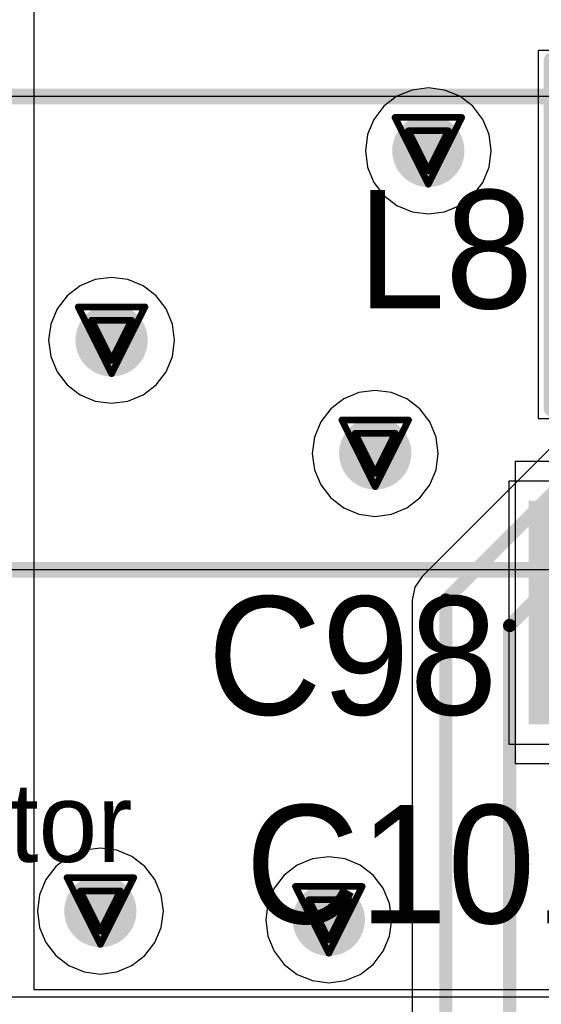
# Model space of a CAD drawing. Header units: millimetres. Extents: x 138 to 555, y 26 to 334.
# Tile 480 of 656: x 275.22 to 279.19, y 153.6 to 161.09. Entities that reach past the tile are written whole.
import ezdxf

# ---------------------------------------------------------------- set-up
doc = ezdxf.new("R2010")
doc.units = ezdxf.units.MM
for name, color, linetype in [('BottomLayer', 5, 'Continuous'), ('DrillDrawing', 1, 'Continuous'), ('Mechanical20', 56, 'Continuous'), ('Mechanical27', 56, 'Continuous'), ('MidLayer1', 16, 'Continuous'), ('MidLayer2', 76, 'Continuous'), ('MidLayer3', 90, 'Continuous'), ('MidLayer4', 156, 'Continuous'), ('MultiLayer', 9, 'Continuous'), ('TopLayer', 1, 'Continuous'), ('TopOverlay', 2, 'Continuous'), ('TopPaste', 8, 'Continuous'), ('TopSolder', 216, 'Continuous'), ('ViaHoleLayer', 16, 'Continuous')]:
    doc.layers.add(name, color=color, linetype=linetype)

# ---------------------------------------------------------------- blocks, each defined once
blk = doc.blocks.new('CON_SAMTEC_QSH_030_01_F_D_A_LCD_MB1230_505')
at = {"layer": 'Mechanical20', "const_width": 0.01}
blk.add_lwpolyline([(11, -4.15), (-11, -4.15)], dxfattribs=at)
at = {"layer": 'Mechanical27', "const_width": 0.01}
blk.add_lwpolyline([(97.75, -7.4), (-54.25, -7.4)], dxfattribs=at)
at = {"layer": 'TopOverlay', "const_width": 0.12}
blk.add_lwpolyline([(97.7, -7.4), (-54.3, -7.4)], dxfattribs=at)
blk = doc.blocks.new('L0603_791')
at = {"layer": 'Mechanical20', "const_width": 0.01}
for points in [[(-1.4, -0.7), (-1.4, 0.7)], [(-0.3, 0.7), (-1.4, 0.7)], [(1.4, 0.7), (-0.3, 0.7)], [(1.4, -0.7), (1.4, 0.7)], [(1.4, -0.7), (-1.4, -0.7)]]:
    blk.add_lwpolyline(points, dxfattribs=at)
at = {"layer": 'Mechanical20', "const_width": 0.005}
for points in [[(-1.4025, 0.7, 1), (-1.3975, 0.7, 1)], [(-1.4025, 0.7, 1), (-1.3975, 0.7, 1)], [(-0.3025, 0.7, 1), (-0.2975, 0.7, 1)], [(-0.3025, 0.7, 1), (-0.2975, 0.7, 1)], [(1.3975, 0.7, 1), (1.4025, 0.7, 1)], [(1.3975, 0.7, 1), (1.4025, 0.7, 1)], [(-1.4025, -0.7, 1), (-1.3975, -0.7, 1)], [(-1.4025, -0.7, 1), (-1.3975, -0.7, 1)], [(1.3975, -0.7, 1), (1.4025, -0.7, 1)], [(1.3975, -0.7, 1), (1.4025, -0.7, 1)]]:
    blk.add_lwpolyline(points, format="xyb", close=True, dxfattribs=at)
at = {"layer": 'Mechanical27', "const_width": 0.01}
for points in [[(0.875, 0.475), (-0.875, 0.475)], [(-0.875, -0.475), (-0.875, 0.475)], [(0.875, -0.475), (0.875, 0.475)], [(0.875, -0.475), (-0.875, -0.475)]]:
    blk.add_lwpolyline(points, dxfattribs=at)
at = {"layer": 'Mechanical27', "const_width": 0.005}
for points in [[(-0.8775, 0.475, 1), (-0.8725, 0.475, 1)], [(-0.8775, 0.475, 1), (-0.8725, 0.475, 1)], [(0.8725, 0.475, 1), (0.8775, 0.475, 1)], [(0.8725, 0.475, 1), (0.8775, 0.475, 1)], [(-0.8775, -0.475, 1), (-0.8725, -0.475, 1)], [(-0.8775, -0.475, 1), (-0.8725, -0.475, 1)], [(0.8725, -0.475, 1), (0.8775, -0.475, 1)], [(0.8725, -0.475, 1), (0.8775, -0.475, 1)]]:
    blk.add_lwpolyline(points, format="xyb", close=True, dxfattribs=at)
at = {"layer": 'TopLayer'}
for points in [[(-0.4, -0.475), (-0.4, 0.475), (-1.2, -0.475), (-1.2, 0.475)], [(1.2, -0.475), (1.2, 0.475), (0.4, -0.475), (0.4, 0.475)]]:
    blk.add_solid(points, dxfattribs=at)
at = {"layer": 'TopOverlay', "const_width": 0.12}
for points in [[(1.325, 0.6), (-1.325, 0.6)], [(-1.325, -0.6), (-1.325, 0.6)], [(1.325, -0.6), (1.325, 0.6)], [(1.325, -0.6), (-1.325, -0.6)]]:
    blk.add_lwpolyline(points, dxfattribs=at)
at = {"layer": 'TopOverlay'}
for points, const_width in [([(-1.355, 0.6, 1), (-1.295, 0.6, 1)], 0.06), ([(-1.355, 0.6, 1), (-1.295, 0.6, 1)], 0.06), ([(1.295, 0.6, 1), (1.355, 0.6, 1)], 0.06), ([(1.295, 0.6, 1), (1.355, 0.6, 1)], 0.06), ([(0.1031, 0, 1), (-0.1031, 0, 1)], 0.12), ([(-0.1331, 0, 1), (-0.0731, 0, 1)], 0.06), ([(0.0731, 0, 1), (0.1331, 0, 1)], 0.06), ([(-1.355, -0.6, 1), (-1.295, -0.6, 1)], 0.06), ([(-1.355, -0.6, 1), (-1.295, -0.6, 1)], 0.06), ([(1.295, -0.6, 1), (1.355, -0.6, 1)], 0.06), ([(1.295, -0.6, 1), (1.355, -0.6, 1)], 0.06)]:
    blk.add_lwpolyline(points, format="xyb", close=True, dxfattribs=dict(at, const_width=const_width))
at = {"layer": 'TopPaste'}
for points in [[(-0.4, -0.475), (-0.4, 0.475), (-1.2, -0.475), (-1.2, 0.475)], [(1.2, -0.475), (1.2, 0.475), (0.4, -0.475), (0.4, 0.475)]]:
    blk.add_solid(points, dxfattribs=at)
at = {"layer": 'TopSolder'}
for points in [[(-0.35, -0.525), (-0.35, 0.525), (-1.25, -0.525), (-1.25, 0.525)], [(1.25, -0.525), (1.25, 0.525), (0.35, -0.525), (0.35, 0.525)]]:
    blk.add_solid(points, dxfattribs=at)
blk = doc.blocks.new('CPOL_TAJ_A_1206_H180_874')
at = {"layer": 'Mechanical20', "const_width": 0.01}
for points in [[(-2.05, 1.15), (-2.05, -1.15)], [(2.05, 1.15), (-2.05, 1.15)], [(2.05, 1.15), (2.05, -0.75)], [(2.05, -0.75), (2.05, -1.15)], [(-1.5, -1.15), (-2.05, -1.15)], [(2.05, -1.15), (-1.5, -1.15)]]:
    blk.add_lwpolyline(points, dxfattribs=at)
at = {"layer": 'Mechanical20', "const_width": 0.005}
for points in [[(-2.0525, 1.15, 1), (-2.0475, 1.15, 1)], [(-2.0525, 1.15, 1), (-2.0475, 1.15, 1)], [(2.0475, 1.15, 1), (2.0525, 1.15, 1)], [(2.0475, 1.15, 1), (2.0525, 1.15, 1)], [(2.0475, -0.75, 1), (2.0525, -0.75, 1)], [(2.0475, -0.75, 1), (2.0525, -0.75, 1)], [(-2.0525, -1.15, 1), (-2.0475, -1.15, 1)], [(-2.0525, -1.15, 1), (-2.0475, -1.15, 1)], [(-1.5025, -1.15, 1), (-1.4975, -1.15, 1)], [(-1.5025, -1.15, 1), (-1.4975, -1.15, 1)], [(2.0475, -1.15, 1), (2.0525, -1.15, 1)], [(2.0475, -1.15, 1), (2.0525, -1.15, 1)]]:
    blk.add_lwpolyline(points, format="xyb", close=True, dxfattribs=at)
at = {"layer": 'Mechanical27', "const_width": 0.01}
for points in [[(1.7, 0.9), (-1.7, 0.9)], [(-1.7, 0.9), (-1.7, -0.9)], [(-1.6, 0.9), (-1.6, -0.9)], [(-1, 0.9), (-1, -0.9)], [(1.7, 0.9), (1.7, -0.9)], [(-1.3, 0.7), (-1.3, 0.3)], [(-1.1, 0.5), (-1.5, 0.5)], [(-1.3, 0.2), (-1.3, -0.2)], [(-1.1, 0), (-1.5, 0)], [(-1.3, -0.3), (-1.3, -0.7)], [(-1.1, -0.5), (-1.5, -0.5)], [(1.7, -0.9), (-1.7, -0.9)]]:
    blk.add_lwpolyline(points, dxfattribs=at)
at = {"layer": 'Mechanical27', "const_width": 0.005}
for points in [[(-1.7025, 0.9, 1), (-1.6975, 0.9, 1)], [(-1.7025, 0.9, 1), (-1.6975, 0.9, 1)], [(-1.6025, 0.9, 1), (-1.5975, 0.9, 1)], [(-1.0025, 0.9, 1), (-0.9975, 0.9, 1)], [(1.6975, 0.9, 1), (1.7025, 0.9, 1)], [(1.6975, 0.9, 1), (1.7025, 0.9, 1)], [(-1.3025, 0.7, 1), (-1.2975, 0.7, 1)], [(-1.5025, 0.5, 1), (-1.4975, 0.5, 1)], [(-1.1025, 0.5, 1), (-1.0975, 0.5, 1)], [(-1.3025, 0.3, 1), (-1.2975, 0.3, 1)], [(-1.3025, 0.2, 1), (-1.2975, 0.2, 1)], [(-1.5025, 0, 1), (-1.4975, 0, 1)], [(-1.1025, 0, 1), (-1.0975, 0, 1)], [(-1.3025, -0.2, 1), (-1.2975, -0.2, 1)], [(-1.3025, -0.3, 1), (-1.2975, -0.3, 1)], [(-1.5025, -0.5, 1), (-1.4975, -0.5, 1)], [(-1.1025, -0.5, 1), (-1.0975, -0.5, 1)], [(-1.3025, -0.7, 1), (-1.2975, -0.7, 1)], [(-1.7025, -0.9, 1), (-1.6975, -0.9, 1)], [(-1.7025, -0.9, 1), (-1.6975, -0.9, 1)], [(-1.6025, -0.9, 1), (-1.5975, -0.9, 1)], [(-1.0025, -0.9, 1), (-0.9975, -0.9, 1)], [(1.6975, -0.9, 1), (1.7025, -0.9, 1)], [(1.6975, -0.9, 1), (1.7025, -0.9, 1)]]:
    blk.add_lwpolyline(points, format="xyb", close=True, dxfattribs=at)
at = {"layer": 'TopLayer'}
for points in [[(-1.9, -0.8), (-0.45, -0.8), (-1.9, 0.8), (-0.45, 0.8)], [(0.45, -0.8), (1.9, -0.8), (0.45, 0.8), (1.9, 0.8)]]:
    blk.add_solid(points, dxfattribs=at)
at = {"layer": 'TopOverlay', "const_width": 0.12}
for points in [[(-2, 1.05), (-2, 0.75)], [(-1.85, 0.9), (-2.15, 0.9)], [(1.7, 0.9), (-1.7, 0.9)], [(-2, -0.75), (-2, -1.05)], [(-1.85, -0.9), (-2.15, -0.9)], [(1.7, -0.9), (-1.7, -0.9)]]:
    blk.add_lwpolyline(points, dxfattribs=at)
at = {"layer": 'TopOverlay', "const_width": 0.06}
for points in [[(-2.03, 1.05, 1), (-1.97, 1.05, 1)], [(-2.18, 0.9, 1), (-2.12, 0.9, 1)], [(-1.88, 0.9, 1), (-1.82, 0.9, 1)], [(-1.73, 0.9, 1), (-1.67, 0.9, 1)], [(1.67, 0.9, 1), (1.73, 0.9, 1)], [(-2.03, 0.75, 1), (-1.97, 0.75, 1)], [(-2.03, -0.75, 1), (-1.97, -0.75, 1)], [(-2.18, -0.9, 1), (-2.12, -0.9, 1)], [(-1.88, -0.9, 1), (-1.82, -0.9, 1)], [(-1.73, -0.9, 1), (-1.67, -0.9, 1)], [(1.67, -0.9, 1), (1.73, -0.9, 1)], [(-2.03, -1.05, 1), (-1.97, -1.05, 1)]]:
    blk.add_lwpolyline(points, format="xyb", close=True, dxfattribs=at)
at = {"layer": 'TopPaste'}
for points in [[(-1.9, -0.8), (-0.45, -0.8), (-1.9, 0.8), (-0.45, 0.8)], [(0.45, -0.8), (1.9, -0.8), (0.45, 0.8), (1.9, 0.8)]]:
    blk.add_solid(points, dxfattribs=at)
at = {"layer": 'TopSolder'}
for points in [[(-1.95, -0.85), (-0.4, -0.85), (-1.95, 0.85), (-0.4, 0.85)], [(0.4, -0.85), (1.95, -0.85), (0.4, 0.85), (1.95, 0.85)]]:
    blk.add_solid(points, dxfattribs=at)
blk = doc.blocks.new('MOD_MB1263_943')
at = {"layer": 'Mechanical27', "const_width": 0.01}
blk.add_lwpolyline([(65, -8), (65, 78)], dxfattribs=at)
at = {"layer": 'TopOverlay', "const_width": 0.12}
blk.add_lwpolyline([(65, -8), (65, 78)], dxfattribs=at)

msp = doc.modelspace()

# ---------------------------------------------------------------- linework, layer by layer
at = {"layer": 'BottomLayer'}
for p, q in [((281.0639, 159.6363), (278.2851, 156.8576)), ((278.2851, 156.8576), (278.2299, 156.7749)), ((278.2299, 156.7749), (278.2105, 156.6773)), ((278.2105, 156.6773), (278.2105, 145.6919))]:
    msp.add_line(p, q, dxfattribs=at)
for points, const_width in [([(278.195, 160.0936, 1), (278.47, 160.0936, 1)], 0.275), ([(275.7846, 158.6526, 1), (276.0596, 158.6526, 1)], 0.275), ([(277.7906, 157.7928, 1), (278.0656, 157.7928, 1)], 0.275), ([(278.4404, 156.6773, 1), (278.4904, 156.6773, 1)], 0.05), ([(278.4404, 156.6773, 1), (278.4904, 156.6773, 1)], 0.05), ([(278.9261, 156.4834, 1), (278.9761, 156.4834, 1)], 0.05), ([(278.9261, 156.4834, 1), (278.9761, 156.4834, 1)], 0.05), ([(275.6993, 154.3119, 1), (275.9743, 154.3119, 1)], 0.275), ([(277.4375, 154.2454, 1), (277.7125, 154.2454, 1)], 0.275)]:
    msp.add_lwpolyline(points, format="xyb", close=True, dxfattribs=dict(at, const_width=const_width))
at = {"layer": 'BottomLayer', "const_width": 0.1}
for points in [[(278.4654, 156.6773), (281.2441, 159.4561)], [(278.9511, 156.4834), (281.4435, 158.9758)], [(278.4654, 145.5863), (278.4654, 156.6773)], [(278.9511, 145.287), (278.9511, 156.4834)]]:
    msp.add_lwpolyline(points, dxfattribs=at)
at = {"layer": 'DrillDrawing', "const_width": 0.0508}
for points in [[(278.0785, 160.3476), (278.5865, 160.3476)], [(278.0785, 160.3476), (278.3325, 159.8396)], [(278.3325, 159.8396), (278.5865, 160.3476)], [(278.1801, 160.246), (278.4849, 160.246)], [(278.1801, 160.246), (278.3325, 159.9412)], [(278.3325, 159.9412), (278.4849, 160.246)], [(275.6681, 158.9066), (276.1761, 158.9066)], [(275.6681, 158.9066), (275.9221, 158.3986)], [(275.9221, 158.3986), (276.1761, 158.9066)], [(275.7697, 158.805), (276.0745, 158.805)], [(275.7697, 158.805), (275.9221, 158.5002)], [(275.9221, 158.5002), (276.0745, 158.805)], [(277.6741, 158.0468), (278.1821, 158.0468)], [(277.6741, 158.0468), (277.9281, 157.5388)], [(277.9281, 157.5388), (278.1821, 158.0468)], [(277.7757, 157.9452), (278.0805, 157.9452)], [(277.7757, 157.9452), (277.9281, 157.6404)], [(277.9281, 157.6404), (278.0805, 157.9452)], [(275.5828, 154.5659), (276.0908, 154.5659)], [(275.5828, 154.5659), (275.8368, 154.0579)], [(275.8368, 154.0579), (276.0908, 154.5659)], [(275.6844, 154.4643), (275.9892, 154.4643)], [(275.6844, 154.4643), (275.8368, 154.1595)], [(275.8368, 154.1595), (275.9892, 154.4643)], [(277.321, 154.4994), (277.829, 154.4994)], [(277.321, 154.4994), (277.575, 153.9914)], [(277.575, 153.9914), (277.829, 154.4994)], [(277.4226, 154.3978), (277.7274, 154.3978)], [(277.4226, 154.3978), (277.575, 154.093)], [(277.575, 154.093), (277.7274, 154.3978)]]:
    msp.add_lwpolyline(points, dxfattribs=at)
at = {"layer": 'DrillDrawing', "const_width": 0.0254}
for points in [[(278.0658, 160.3476, 1), (278.0912, 160.3476, 1)], [(278.0658, 160.3476, 1), (278.0912, 160.3476, 1)], [(278.5738, 160.3476, 1), (278.5992, 160.3476, 1)], [(278.5738, 160.3476, 1), (278.5992, 160.3476, 1)], [(278.1674, 160.246, 1), (278.1928, 160.246, 1)], [(278.1674, 160.246, 1), (278.1928, 160.246, 1)], [(278.4722, 160.246, 1), (278.4976, 160.246, 1)], [(278.4722, 160.246, 1), (278.4976, 160.246, 1)], [(278.3198, 159.9412, 1), (278.3452, 159.9412, 1)], [(278.3198, 159.9412, 1), (278.3452, 159.9412, 1)], [(278.3198, 159.8396, 1), (278.3452, 159.8396, 1)], [(278.3198, 159.8396, 1), (278.3452, 159.8396, 1)], [(275.6554, 158.9066, 1), (275.6808, 158.9066, 1)], [(275.6554, 158.9066, 1), (275.6808, 158.9066, 1)], [(276.1634, 158.9066, 1), (276.1888, 158.9066, 1)], [(276.1634, 158.9066, 1), (276.1888, 158.9066, 1)], [(275.757, 158.805, 1), (275.7824, 158.805, 1)], [(275.757, 158.805, 1), (275.7824, 158.805, 1)], [(276.0618, 158.805, 1), (276.0872, 158.805, 1)], [(276.0618, 158.805, 1), (276.0872, 158.805, 1)], [(275.9094, 158.5002, 1), (275.9348, 158.5002, 1)], [(275.9094, 158.5002, 1), (275.9348, 158.5002, 1)], [(275.9094, 158.3986, 1), (275.9348, 158.3986, 1)], [(275.9094, 158.3986, 1), (275.9348, 158.3986, 1)], [(277.6614, 158.0468, 1), (277.6868, 158.0468, 1)], [(277.6614, 158.0468, 1), (277.6868, 158.0468, 1)], [(278.1694, 158.0468, 1), (278.1948, 158.0468, 1)], [(278.1694, 158.0468, 1), (278.1948, 158.0468, 1)], [(277.763, 157.9452, 1), (277.7884, 157.9452, 1)], [(277.763, 157.9452, 1), (277.7884, 157.9452, 1)], [(278.0678, 157.9452, 1), (278.0932, 157.9452, 1)], [(278.0678, 157.9452, 1), (278.0932, 157.9452, 1)], [(277.9154, 157.6404, 1), (277.9408, 157.6404, 1)], [(277.9154, 157.6404, 1), (277.9408, 157.6404, 1)], [(277.9154, 157.5388, 1), (277.9408, 157.5388, 1)], [(277.9154, 157.5388, 1), (277.9408, 157.5388, 1)], [(275.5701, 154.5659, 1), (275.5955, 154.5659, 1)], [(275.5701, 154.5659, 1), (275.5955, 154.5659, 1)], [(276.0781, 154.5659, 1), (276.1035, 154.5659, 1)], [(276.0781, 154.5659, 1), (276.1035, 154.5659, 1)], [(275.6717, 154.4643, 1), (275.6971, 154.4643, 1)], [(275.6717, 154.4643, 1), (275.6971, 154.4643, 1)], [(275.9765, 154.4643, 1), (276.0019, 154.4643, 1)], [(275.9765, 154.4643, 1), (276.0019, 154.4643, 1)], [(277.3083, 154.4994, 1), (277.3337, 154.4994, 1)], [(277.3083, 154.4994, 1), (277.3337, 154.4994, 1)], [(277.8163, 154.4994, 1), (277.8417, 154.4994, 1)], [(277.8163, 154.4994, 1), (277.8417, 154.4994, 1)], [(277.4099, 154.3978, 1), (277.4353, 154.3978, 1)], [(277.4099, 154.3978, 1), (277.4353, 154.3978, 1)], [(277.7147, 154.3978, 1), (277.7401, 154.3978, 1)], [(277.7147, 154.3978, 1), (277.7401, 154.3978, 1)], [(275.8241, 154.1595, 1), (275.8495, 154.1595, 1)], [(275.8241, 154.1595, 1), (275.8495, 154.1595, 1)], [(277.5623, 154.093, 1), (277.5877, 154.093, 1)], [(277.5623, 154.093, 1), (277.5877, 154.093, 1)], [(275.8241, 154.0579, 1), (275.8495, 154.0579, 1)], [(275.8241, 154.0579, 1), (275.8495, 154.0579, 1)], [(277.5623, 153.9914, 1), (277.5877, 153.9914, 1)], [(277.5623, 153.9914, 1), (277.5877, 153.9914, 1)]]:
    msp.add_lwpolyline(points, format="xyb", close=True, dxfattribs=at)
at = {"layer": 'MidLayer1'}
for p, q in [((278.2085, 160.5563), (278.093, 160.5085)), ((278.3325, 160.5727), (278.2085, 160.5563)), ((278.4565, 160.5563), (278.3325, 160.5727)), ((278.5721, 160.5085), (278.4565, 160.5563)), ((278.093, 160.5085), (277.9938, 160.4323)), ((278.6713, 160.4323), (278.5721, 160.5085)), ((277.9938, 160.4323), (277.9176, 160.3331)), ((278.7475, 160.3331), (278.6713, 160.4323)), ((277.9176, 160.3331), (277.8698, 160.2176)), ((278.7953, 160.2176), (278.7475, 160.3331)), ((277.8698, 160.2176), (277.8534, 160.0936)), ((278.8116, 160.0936), (278.7953, 160.2176)), ((277.8534, 160.0936), (277.8698, 159.9696)), ((278.7953, 159.9696), (278.8116, 160.0936)), ((277.8698, 159.9696), (277.9176, 159.854)), ((278.7475, 159.854), (278.7953, 159.9696)), ((277.9176, 159.854), (277.9938, 159.7548)), ((278.6713, 159.7548), (278.7475, 159.854)), ((277.9938, 159.7548), (278.093, 159.6787)), ((278.5721, 159.6787), (278.6713, 159.7548)), ((278.093, 159.6787), (278.2085, 159.6308)), ((278.4565, 159.6308), (278.5721, 159.6787)), ((278.2085, 159.6308), (278.3325, 159.6145)), ((278.3325, 159.6145), (278.4565, 159.6308)), ((275.9221, 159.1317), (275.7981, 159.1154)), ((276.0461, 159.1154), (275.9221, 159.1317)), ((275.6826, 159.0675), (275.5833, 158.9914)), ((275.7981, 159.1154), (275.6826, 159.0675)), ((276.1617, 159.0675), (276.0461, 159.1154)), ((276.2609, 158.9914), (276.1617, 159.0675)), ((275.5833, 158.9914), (275.5072, 158.8921)), ((276.337, 158.8921), (276.2609, 158.9914)), ((275.5072, 158.8921), (275.4593, 158.7766)), ((276.3849, 158.7766), (276.337, 158.8921)), ((275.4593, 158.7766), (275.443, 158.6526)), ((276.4012, 158.6526), (276.3849, 158.7766)), ((275.443, 158.6526), (275.4593, 158.5286)), ((276.3849, 158.5286), (276.4012, 158.6526)), ((275.4593, 158.5286), (275.5072, 158.4131)), ((276.337, 158.4131), (276.3849, 158.5286)), ((275.5072, 158.4131), (275.5833, 158.3138)), ((276.2609, 158.3138), (276.337, 158.4131)), ((275.5833, 158.3138), (275.6826, 158.2377)), ((276.1617, 158.2377), (276.2609, 158.3138)), ((275.6826, 158.2377), (275.7981, 158.1898)), ((276.0461, 158.1898), (276.1617, 158.2377)), ((277.8041, 158.2555), (277.6886, 158.2077)), ((277.9281, 158.2719), (277.8041, 158.2555)), ((278.0521, 158.2555), (277.9281, 158.2719)), ((278.1677, 158.2077), (278.0521, 158.2555)), ((275.7981, 158.1898), (275.9221, 158.1735)), ((275.9221, 158.1735), (276.0461, 158.1898)), ((277.6886, 158.2077), (277.5893, 158.1315)), ((278.2669, 158.1315), (278.1677, 158.2077)), ((277.5893, 158.1315), (277.5132, 158.0323)), ((278.343, 158.0323), (278.2669, 158.1315)), ((277.5132, 158.0323), (277.4653, 157.9168)), ((278.3909, 157.9168), (278.343, 158.0323)), ((277.4653, 157.9168), (277.449, 157.7928)), ((278.4072, 157.7928), (278.3909, 157.9168)), ((277.449, 157.7928), (277.4653, 157.6688)), ((278.3909, 157.6688), (278.4072, 157.7928)), ((277.4653, 157.6688), (277.5132, 157.5532)), ((278.343, 157.5532), (278.3909, 157.6688)), ((277.5132, 157.5532), (277.5893, 157.454)), ((278.2669, 157.454), (278.343, 157.5532)), ((277.5893, 157.454), (277.6886, 157.3779)), ((278.1677, 157.3779), (278.2669, 157.454)), ((277.6886, 157.3779), (277.8041, 157.33)), ((278.0521, 157.33), (278.1677, 157.3779)), ((277.8041, 157.33), (277.9281, 157.3137)), ((277.9281, 157.3137), (278.0521, 157.33)), ((275.8368, 154.791), (275.7128, 154.7747)), ((275.9608, 154.7747), (275.8368, 154.791)), ((275.5972, 154.7269), (275.498, 154.6507)), ((275.7128, 154.7747), (275.5972, 154.7269)), ((276.0763, 154.7269), (275.9608, 154.7747)), ((276.1755, 154.6507), (276.0763, 154.7269)), ((277.575, 154.7244), (277.451, 154.7081)), ((277.699, 154.7081), (277.575, 154.7244)), ((275.498, 154.6507), (275.4219, 154.5515)), ((276.2517, 154.5515), (276.1755, 154.6507)), ((277.3355, 154.6603), (277.2363, 154.5841)), ((277.451, 154.7081), (277.3355, 154.6603)), ((277.8146, 154.6603), (277.699, 154.7081)), ((277.9138, 154.5841), (277.8146, 154.6603)), ((277.2363, 154.5841), (277.1601, 154.4849)), ((277.9899, 154.4849), (277.9138, 154.5841)), ((275.4219, 154.5515), (275.374, 154.4359)), ((276.2995, 154.4359), (276.2517, 154.5515)), ((275.374, 154.4359), (275.3577, 154.3119)), ((276.3159, 154.3119), (276.2995, 154.4359)), ((277.1601, 154.4849), (277.1123, 154.3694)), ((278.0378, 154.3694), (277.9899, 154.4849)), ((277.1123, 154.3694), (277.0959, 154.2454)), ((278.0541, 154.2454), (278.0378, 154.3694)), ((275.3577, 154.3119), (275.374, 154.1879)), ((276.2995, 154.1879), (276.3159, 154.3119)), ((275.374, 154.1879), (275.4219, 154.0724)), ((276.2517, 154.0724), (276.2995, 154.1879)), ((277.0959, 154.2454), (277.1123, 154.1214)), ((278.0378, 154.1214), (278.0541, 154.2454)), ((277.1123, 154.1214), (277.1601, 154.0058)), ((277.9899, 154.0058), (278.0378, 154.1214)), ((275.4219, 154.0724), (275.498, 153.9732)), ((276.1755, 153.9732), (276.2517, 154.0724)), ((275.498, 153.9732), (275.5972, 153.897)), ((276.0763, 153.897), (276.1755, 153.9732)), ((277.1601, 154.0058), (277.2363, 153.9066)), ((277.9138, 153.9066), (277.9899, 154.0058)), ((275.5972, 153.897), (275.7128, 153.8492)), ((275.9608, 153.8492), (276.0763, 153.897)), ((277.2363, 153.9066), (277.3355, 153.8304)), ((277.8146, 153.8304), (277.9138, 153.9066)), ((275.7128, 153.8492), (275.8368, 153.8329)), ((275.8368, 153.8329), (275.9608, 153.8492)), ((277.3355, 153.8304), (277.451, 153.7826)), ((277.699, 153.7826), (277.8146, 153.8304)), ((277.451, 153.7826), (277.575, 153.7663)), ((277.575, 153.7663), (277.699, 153.7826))]:
    msp.add_line(p, q, dxfattribs=at)
at = {"layer": 'MidLayer1', "const_width": 0.275}
for points in [[(278.195, 160.0936, 1), (278.47, 160.0936, 1)], [(275.7846, 158.6526, 1), (276.0596, 158.6526, 1)], [(277.7906, 157.7928, 1), (278.0656, 157.7928, 1)], [(275.6993, 154.3119, 1), (275.9743, 154.3119, 1)], [(277.4375, 154.2454, 1), (277.7125, 154.2454, 1)]]:
    msp.add_lwpolyline(points, format="xyb", close=True, dxfattribs=at)
at = {"layer": 'MidLayer2', "const_width": 0.275}
for points in [[(278.195, 160.0936, 1), (278.47, 160.0936, 1)], [(275.7846, 158.6526, 1), (276.0596, 158.6526, 1)], [(277.7906, 157.7928, 1), (278.0656, 157.7928, 1)], [(275.6993, 154.3119, 1), (275.9743, 154.3119, 1)], [(277.4375, 154.2454, 1), (277.7125, 154.2454, 1)]]:
    msp.add_lwpolyline(points, format="xyb", close=True, dxfattribs=at)
at = {"layer": 'MidLayer3', "const_width": 0.275}
for points in [[(278.195, 160.0936, 1), (278.47, 160.0936, 1)], [(275.7846, 158.6526, 1), (276.0596, 158.6526, 1)], [(277.7906, 157.7928, 1), (278.0656, 157.7928, 1)], [(275.6993, 154.3119, 1), (275.9743, 154.3119, 1)], [(277.4375, 154.2454, 1), (277.7125, 154.2454, 1)]]:
    msp.add_lwpolyline(points, format="xyb", close=True, dxfattribs=at)
at = {"layer": 'MidLayer4'}
for p, q in [((278.2085, 160.5563), (278.093, 160.5085)), ((278.3325, 160.5727), (278.2085, 160.5563)), ((278.4565, 160.5563), (278.3325, 160.5727)), ((278.5721, 160.5085), (278.4565, 160.5563)), ((278.093, 160.5085), (277.9938, 160.4323)), ((278.6713, 160.4323), (278.5721, 160.5085)), ((277.9938, 160.4323), (277.9176, 160.3331)), ((278.7475, 160.3331), (278.6713, 160.4323)), ((277.9176, 160.3331), (277.8698, 160.2176)), ((278.7953, 160.2176), (278.7475, 160.3331)), ((277.8698, 160.2176), (277.8534, 160.0936)), ((278.8116, 160.0936), (278.7953, 160.2176)), ((277.8534, 160.0936), (277.8698, 159.9696)), ((278.7953, 159.9696), (278.8116, 160.0936)), ((277.8698, 159.9696), (277.9176, 159.854)), ((278.7475, 159.854), (278.7953, 159.9696)), ((277.9176, 159.854), (277.9938, 159.7548)), ((278.6713, 159.7548), (278.7475, 159.854)), ((277.9938, 159.7548), (278.093, 159.6787)), ((278.5721, 159.6787), (278.6713, 159.7548)), ((278.093, 159.6787), (278.2085, 159.6308)), ((278.4565, 159.6308), (278.5721, 159.6787)), ((278.2085, 159.6308), (278.3325, 159.6145)), ((278.3325, 159.6145), (278.4565, 159.6308)), ((275.9221, 159.1317), (275.7981, 159.1154)), ((276.0461, 159.1154), (275.9221, 159.1317)), ((275.6826, 159.0675), (275.5833, 158.9914)), ((275.7981, 159.1154), (275.6826, 159.0675)), ((276.1617, 159.0675), (276.0461, 159.1154)), ((276.2609, 158.9914), (276.1617, 159.0675)), ((275.5833, 158.9914), (275.5072, 158.8921)), ((276.337, 158.8921), (276.2609, 158.9914)), ((275.5072, 158.8921), (275.4593, 158.7766)), ((276.3849, 158.7766), (276.337, 158.8921)), ((275.4593, 158.7766), (275.443, 158.6526)), ((276.4012, 158.6526), (276.3849, 158.7766)), ((275.443, 158.6526), (275.4593, 158.5286)), ((276.3849, 158.5286), (276.4012, 158.6526)), ((275.4593, 158.5286), (275.5072, 158.4131)), ((276.337, 158.4131), (276.3849, 158.5286)), ((275.5072, 158.4131), (275.5833, 158.3138)), ((276.2609, 158.3138), (276.337, 158.4131)), ((275.5833, 158.3138), (275.6826, 158.2377)), ((276.1617, 158.2377), (276.2609, 158.3138)), ((275.6826, 158.2377), (275.7981, 158.1898)), ((276.0461, 158.1898), (276.1617, 158.2377)), ((277.8041, 158.2555), (277.6886, 158.2077)), ((277.9281, 158.2719), (277.8041, 158.2555)), ((278.0521, 158.2555), (277.9281, 158.2719)), ((278.1677, 158.2077), (278.0521, 158.2555)), ((275.7981, 158.1898), (275.9221, 158.1735)), ((275.9221, 158.1735), (276.0461, 158.1898)), ((277.6886, 158.2077), (277.5893, 158.1315)), ((278.2669, 158.1315), (278.1677, 158.2077)), ((277.5893, 158.1315), (277.5132, 158.0323)), ((278.343, 158.0323), (278.2669, 158.1315)), ((277.5132, 158.0323), (277.4653, 157.9168)), ((278.3909, 157.9168), (278.343, 158.0323)), ((277.4653, 157.9168), (277.449, 157.7928)), ((278.4072, 157.7928), (278.3909, 157.9168)), ((277.449, 157.7928), (277.4653, 157.6688)), ((278.3909, 157.6688), (278.4072, 157.7928)), ((277.4653, 157.6688), (277.5132, 157.5532)), ((278.343, 157.5532), (278.3909, 157.6688)), ((277.5132, 157.5532), (277.5893, 157.454)), ((278.2669, 157.454), (278.343, 157.5532)), ((277.5893, 157.454), (277.6886, 157.3779)), ((278.1677, 157.3779), (278.2669, 157.454)), ((277.6886, 157.3779), (277.8041, 157.33)), ((278.0521, 157.33), (278.1677, 157.3779)), ((277.8041, 157.33), (277.9281, 157.3137)), ((277.9281, 157.3137), (278.0521, 157.33)), ((275.8368, 154.791), (275.7128, 154.7747)), ((275.9608, 154.7747), (275.8368, 154.791)), ((275.5972, 154.7269), (275.498, 154.6507)), ((275.7128, 154.7747), (275.5972, 154.7269)), ((276.0763, 154.7269), (275.9608, 154.7747)), ((276.1755, 154.6507), (276.0763, 154.7269)), ((277.575, 154.7244), (277.451, 154.7081)), ((277.699, 154.7081), (277.575, 154.7244)), ((275.498, 154.6507), (275.4219, 154.5515)), ((276.2517, 154.5515), (276.1755, 154.6507)), ((277.3355, 154.6603), (277.2363, 154.5841)), ((277.451, 154.7081), (277.3355, 154.6603)), ((277.8146, 154.6603), (277.699, 154.7081)), ((277.9138, 154.5841), (277.8146, 154.6603)), ((277.2363, 154.5841), (277.1601, 154.4849)), ((277.9899, 154.4849), (277.9138, 154.5841)), ((275.4219, 154.5515), (275.374, 154.4359)), ((276.2995, 154.4359), (276.2517, 154.5515)), ((275.374, 154.4359), (275.3577, 154.3119)), ((276.3159, 154.3119), (276.2995, 154.4359)), ((277.1601, 154.4849), (277.1123, 154.3694)), ((278.0378, 154.3694), (277.9899, 154.4849)), ((277.1123, 154.3694), (277.0959, 154.2454)), ((278.0541, 154.2454), (278.0378, 154.3694)), ((275.3577, 154.3119), (275.374, 154.1879)), ((276.2995, 154.1879), (276.3159, 154.3119)), ((275.374, 154.1879), (275.4219, 154.0724)), ((276.2517, 154.0724), (276.2995, 154.1879)), ((277.0959, 154.2454), (277.1123, 154.1214)), ((278.0378, 154.1214), (278.0541, 154.2454)), ((277.1123, 154.1214), (277.1601, 154.0058)), ((277.9899, 154.0058), (278.0378, 154.1214)), ((275.4219, 154.0724), (275.498, 153.9732)), ((276.1755, 153.9732), (276.2517, 154.0724)), ((275.498, 153.9732), (275.5972, 153.897)), ((276.0763, 153.897), (276.1755, 153.9732)), ((277.1601, 154.0058), (277.2363, 153.9066)), ((277.9138, 153.9066), (277.9899, 154.0058)), ((275.5972, 153.897), (275.7128, 153.8492)), ((275.9608, 153.8492), (276.0763, 153.897)), ((277.2363, 153.9066), (277.3355, 153.8304)), ((277.8146, 153.8304), (277.9138, 153.9066)), ((275.7128, 153.8492), (275.8368, 153.8329)), ((275.8368, 153.8329), (275.9608, 153.8492)), ((277.3355, 153.8304), (277.451, 153.7826)), ((277.699, 153.7826), (277.8146, 153.8304)), ((277.451, 153.7826), (277.575, 153.7663)), ((277.575, 153.7663), (277.699, 153.7826))]:
    msp.add_line(p, q, dxfattribs=at)
at = {"layer": 'MidLayer4', "const_width": 0.275}
for points in [[(278.195, 160.0936, 1), (278.47, 160.0936, 1)], [(275.7846, 158.6526, 1), (276.0596, 158.6526, 1)], [(277.7906, 157.7928, 1), (278.0656, 157.7928, 1)], [(275.6993, 154.3119, 1), (275.9743, 154.3119, 1)], [(277.4375, 154.2454, 1), (277.7125, 154.2454, 1)]]:
    msp.add_lwpolyline(points, format="xyb", close=True, dxfattribs=at)
at = {"layer": 'MultiLayer', "const_width": 0.275}
for points in [[(278.195, 160.0936, 1), (278.47, 160.0936, 1)], [(275.7846, 158.6526, 1), (276.0596, 158.6526, 1)], [(277.7906, 157.7928, 1), (278.0656, 157.7928, 1)], [(275.6993, 154.3119, 1), (275.9743, 154.3119, 1)], [(277.4375, 154.2454, 1), (277.7125, 154.2454, 1)]]:
    msp.add_lwpolyline(points, format="xyb", close=True, dxfattribs=at)
at = {"layer": 'TopLayer'}
for p, q in [((275.3332, 153.7124), (275.3332, 162.6196)), ((279.5174, 157.5824), (278.9455, 157.5824)), ((278.9455, 157.5824), (278.9455, 155.5824)), ((278.9455, 155.5824), (280.2424, 155.5824)), ((279.7174, 153.7124), (275.3332, 153.7124))]:
    msp.add_line(p, q, dxfattribs=at)
at = {"layer": 'TopLayer', "const_width": 0.275}
for points in [[(278.195, 160.0936, 1), (278.47, 160.0936, 1)], [(275.7846, 158.6526, 1), (276.0596, 158.6526, 1)], [(277.7906, 157.7928, 1), (278.0656, 157.7928, 1)], [(275.6993, 154.3119, 1), (275.9743, 154.3119, 1)], [(277.4375, 154.2454, 1), (277.7125, 154.2454, 1)]]:
    msp.add_lwpolyline(points, format="xyb", close=True, dxfattribs=at)
at = {"layer": 'ViaHoleLayer', "const_width": 0.15}
for points in [[(278.2575, 160.0936, 1), (278.4075, 160.0936, 1)], [(275.8471, 158.6526, 1), (275.9971, 158.6526, 1)], [(277.8531, 157.7928, 1), (278.0031, 157.7928, 1)], [(275.7618, 154.3119, 1), (275.9118, 154.3119, 1)], [(277.5, 154.2454, 1), (277.65, 154.2454, 1)]]:
    msp.add_lwpolyline(points, format="xyb", close=True, dxfattribs=at)

# ---------------------------------------------------------------- block references
for name, p, rotation in [('MOD_MB1263_943', (224.8205, 225.5074), 270), ('L0603_791', (279.8705, 159.4574), 270), ('CPOL_TAJ_A_1206_H180_874', (281.0455, 156.5824), 180), ('CON_SAMTEC_QSH_030_01_F_D_A_LCD_MB1230_505', (279.8205, 149.5074), 180)]:
    msp.add_blockref(name, p, dxfattribs=dict(rotation=rotation))

# ---------------------------------------------------------------- texts
at = {"layer": 'Mechanical27'}
msp.add_text('.designator', height=0.599999, dxfattribs=at).set_placement((272.1102, 154.686))
at = {"layer": 'TopOverlay'}
for s, p in [('L8', (277.7913, 158.8956)), ('C98', (276.6511, 155.8055)), ('C101', (276.9391, 154.219))]:
    msp.add_text(s, height=0.9, dxfattribs=at).set_placement(p)

doc.saveas('drawing.dxf')
